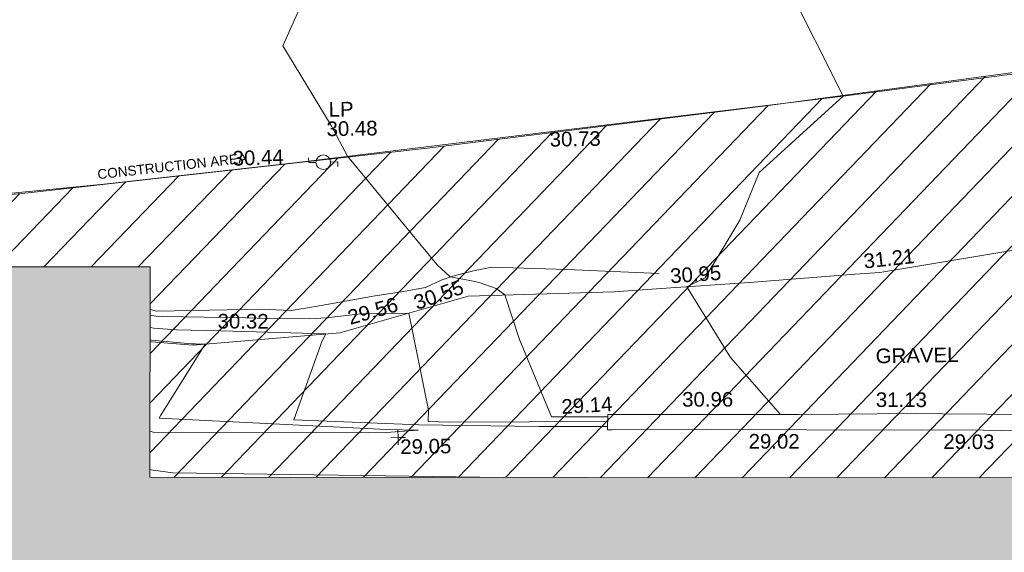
# Model space of a CAD drawing. Header units: millimetres. Extents: x -287732 to 520720, y -88450 to 287754.
# Tile 268 of 383: x 55445 to 80720, y 162795 to 176463. Entities that reach past the tile are written whole.
import ezdxf

# ---------------------------------------------------------------- set-up
doc = ezdxf.new("R2010")
doc.units = ezdxf.units.MM
for name, pattern in [('IMPORT-HIDDEN2 _3_', [4762.5, 3175, -1587.5]), ('IMPORT-UG_DRAINAGE_UNIDENTIFIED_QLB2 _2_', [2700, 1500, -300.0000000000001, 0, -250, 150, -300.0000000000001, 0, -200]), ('IMPORT-UG_ELEC_STREET LIGHTING_QLB2 _2_', [2700, 1500, -300.0000000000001, 0, -250, 150, -300.0000000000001, 0, -200])]:
    doc.linetypes.add(name, pattern=pattern)
for name, color, linetype, lineweight, true_color in [('00_TOPO_FENCE', 7, 'Continuous', 9, 0x3f7f4f), ('00_TOPO_FURN_LAMP_POST', 7, 'Continuous', 9, 0x666666), ('00_UAV_FENCE', 7, 'Continuous', 9, 0x264c2f), ('00_UAV_LEVEL_SPOT', 7, 'Continuous', 9, 0x666666), ('00_UAV_SLOPE_BOTTOM', 30, 'Continuous', 9, 0xff7f00), ('00_UAV_SLOPE_TOP', 40, 'Continuous', 9, 0xffbf00), ('00_UAV_WALL', 7, 'Continuous', 9, 0x7c00a5), ('01_DTM_CONTOUR_MJR', 7, 'Continuous', 9, 0x7f3f00), ('01_DTM_CONTOUR_MNR', 7, 'Continuous', 9, 0xa5a552), ('12333-PUM-2D-U-0001-C01 - Rev2_REVIT IMPORT_dwg', 7, 'Continuous', 9, 0x767676), ('A_RHA_Line', 7, 'Continuous', 9, 0x00a600), ('PUM-CHAMBER EXTENTS', 6, 'IMPORT-HIDDEN2 _3_', 9, 0xff00ff), ('PUM-UNABLE TO SURVEY', 190, 'Continuous', 9, 0x7f00ff), ('PUM-UNIDENTIFIED-QLB2', 150, 'IMPORT-UG_DRAINAGE_UNIDENTIFIED_QLB2 _2_', 9, 0x007fff)]:
    doc.layers.add(name, color=color, linetype=linetype, lineweight=lineweight, true_color=true_color)
doc.layers.add('00_UAV_SURVEY_TEXT', color=7, linetype='Continuous', lineweight=9)
doc.layers.add('A_RHA_Detail', color=7, linetype='Continuous', lineweight=9)
doc.styles.add('Arial_1', font='arial.ttf', dxfattribs={"height": 250})
doc.styles.add('Swis721 Lt BT_2', font='swissl.ttf', dxfattribs={"height": 375})

# ---------------------------------------------------------------- blocks, each defined once
blk = doc.blocks.new('12333-PUM-2D-U-0001-C01 - Rev2_REVIT IMPORT_dwg_MSL_Lamp_Post_SYM-2077199-Site Location Plan Proposed')
at = {"layer": '00_TOPO_FURN_LAMP_POST', "color": 254, "true_color": 0xcccccc, "flags": 128}
for points in [[(-500.1060478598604, 0), (-1000.212095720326, 0), (-1000.212095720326, 316.7338303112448)], [(500.1060478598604, 0), (1000.21209571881, 0), (1000.21209571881, -316.7338303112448)]]:
    blk.add_lwpolyline(points, dxfattribs=at)
at = {"layer": '00_TOPO_FURN_LAMP_POST', "color": 254, "true_color": 0xcccccc}
blk.add_circle((0, 0), 500.1060478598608, dxfattribs=at)
blk = doc.blocks.new('12333-PUM-2D-U-0001-C01 - Rev2_REVIT IMPORT_dwg_UAV-2077255-Site Location Plan Proposed')
at = {"layer": '00_UAV_LEVEL_SPOT', "color": 254, "true_color": 0xcccccc, "flags": 128}
for points in [[(0, -500.0000000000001), (0, 0), (-500.0000000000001, 0)], [(500.0000000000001, 0), (0, 0), (0, 500.0000000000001)]]:
    blk.add_lwpolyline(points, dxfattribs=at)
blk = doc.blocks.new('12333-PUM-2D-U-0001-C01 - Rev2_REVIT IMPORT_dwg_MGS62954_T2_Galway_ITM_3d_Rev1-2077680-Site Location Plan Proposed')
at = {"layer": '00_TOPO_FENCE', "color": 254, "true_color": 0xcccccc, "flags": 128}
blk.add_lwpolyline([(533917210.8499774, 725719413.5790299), (533920897.2640228, 725722460.6173444), (533924975.9873791, 725723213.0356815), (533932823.7300687, 725724684.2544779), (533936834.055387, 725725447.237831), (533940594.3079119, 725725466.5095569), (533946282.1384676, 725725466.6874782), (533949005.3609898, 725725595.4479479), (533953007.702599, 725725884.8935101), (533956868.8166245, 725726174.3537374), (533962564.0963076, 725726634.5533946), (533967466.2553149, 725727097.478056), (533974024.9029548, 725727775.8969332), (533981580.335156, 725728558.1503834), (533988359.9939132, 725729322.6214049), (533990621.588184, 725729601.8056607), (533993695.2178851, 725730037.3716668), (533996392.6667585, 725727018.971834)], dxfattribs=at)
at = {"layer": '00_UAV_FENCE', "color": 254, "true_color": 0xcccccc, "flags": 128}
blk.add_lwpolyline([(533971859.1220001, 725723597.3755001), (533975612.1220002, 725723642.3755001), (533976823.1746137, 725723704.3201454), (533979092.1220001, 725723820.3755001), (533981807.3580877, 725723984.2959094), (533982438.1220002, 725724022.3755002), (533985943.1220002, 725724539.3755001)], dxfattribs=at)
at = {"layer": '00_UAV_SLOPE_BOTTOM', "color": 254, "true_color": 0xcccccc, "flags": 128}
blk.add_lwpolyline([(533963678.5647601, 725722572.6532314), (533963706.5020002, 725722564.473), (533964781.5020002, 725722458.4730002), (533968559.5020003, 725722716.473), (533968612.059972, 725722730.504449), (533971859.1220001, 725723597.3755001)], dxfattribs=at)
at = {"layer": '00_UAV_SLOPE_TOP', "color": 254, "true_color": 0xcccccc, "flags": 128}
blk.add_lwpolyline([(533976776.5020001, 725724095.473), (533974403.502, 725724238.473), (533972484.5020001, 725724330.473), (533972011.5020001, 725724242.473), (533971806.0659971, 725724194.7963428), (533971481.5020002, 725724119.4730002), (533971175.5020001, 725724020.4730002), (533970774.5020001, 725723839.473), (533970153.502, 725723738.4730002), (533969479.5020001, 725723643.473), (533967941.5020002, 725723396.4730002), (533967315.502, 725723311.4730002), (533966920.0017051, 725723334.0116872), (533966578.5020001, 725723353.473), (533963860.5020002, 725723354.4730002), (533963693.5266895, 725723394.8481777)], dxfattribs=at)
at = {"layer": '00_UAV_WALL', "color": 254, "true_color": 0xcccccc, "flags": 128}
for points in [[(533986266.122, 725720311.3755001), (533983983.3774287, 725720366.7707174), (533983299.122, 725720383.3755002), (533980309.122, 725720413.3755001), (533978987.286874, 725720436.8583122), (533978170.122, 725720451.3755002), (533975393.122, 725720495.3755002)], [(533990482.6273809, 725719771.102964), (533985492.5793819, 725719914.0351312), (533985029.5810003, 725719927.2969999), (533980494.358384, 725720014.8400971), (533977918.4796352, 725720064.5621114), (533975497.9785329, 725720099.1924616), (533975380.2886522, 725720100.8762623), (533975393.122, 725720495.3755002)]]:
    blk.add_lwpolyline(points, dxfattribs=at)
at = {"layer": '01_DTM_CONTOUR_MJR', "color": 254, "true_color": 0xcccccc, "flags": 128}
blk.add_lwpolyline([(533975387.4180489, 725720320.035099), (533971339.4180791, 725720375.0630887), (533971062.4802156, 725720382.672639), (533970780.0000001, 725720400.0000001), (533970791.0832211, 725720689.3656622), (533970330.0000001, 725723190.0000002), (533969306.8105221, 725723199.0859953), (533969021.9302935, 725723181.9302936), (533968211.6716833, 725723102.0375086), (533967791.2221233, 725723085.7894737), (533966728.7475613, 725723112.1399319), (533966147.0111597, 725723135.9110734), (533964006.7108611, 725723208.0731888), (533963836.4706587, 725723226.0788014), (533963690.9727716, 725723254.5040907)], dxfattribs=at)
at = {"layer": '01_DTM_CONTOUR_MNR', "color": 254, "true_color": 0xcccccc, "flags": 128}
for points in [[(533975391.3199982, 725720439.9816669), (533973950.0000001, 725720460.0000001), (533973159.6246231, 725722458.6865917), (533972800.0000001, 725723610), (533972586.2332788, 725723782.9879128), (533972149.5525005, 725723940.9247183), (533971950.8955224, 725723987.8208956), (533971510.1255888, 725724078.7755104), (533971410.0000001, 725724100.0000001), (533971082.5869294, 725724415.3344018), (533968830.0000001, 725727240), (533968419.3866527, 725728038.2501522), (533967220, 725730100), (533968355.5195429, 725732532.0380914)], [(533979828.3722818, 725720421.9161683), (533978567.5349933, 725721906.1879648), (533977480, 725723740), (533977952.0283494, 725723957.9359578), (533978867.4554876, 725725426.8210224), (533979386.1142882, 725726641.4796519), (533981580.0000001, 725728560.0000002), (533980180.0000002, 725731470.0000001)], [(533975383.1861574, 725720189.9460516), (533973620.226298, 725720219.7968014), (533970540.7951463, 725720316.2159423), (533967330.0000001, 725720500), (533968094.1854067, 725722515.1188927), (533968190.0000002, 725722690.0000002), (533965805.2894868, 725722803.1086866), (533965496.1816483, 725722814.1120373), (533964361.9135317, 725722864.4532142), (533963778.1564459, 725722918.9572816), (533963685.121467, 725722932.9604586)], [(533963636.7292523, 725720273.6888266), (533963718.275862, 725720249.6551723), (533969235.583233, 725720131.676485), (533969693.5480976, 725720132.3978975), (533970520.0000001, 725720180.0000002), (533969706.4966093, 725720209.935874), (533963880, 725720600), (533963920.7439877, 725720679.4973556), (533965090, 725722480), (533964870.0861976, 725722490.146956), (533964845.1578597, 725722492.2169418), (533964740.5895917, 725722498.1252863), (533963718.7540559, 725722606.1046944), (533963679.3428273, 725722615.4099396)], [(533963618.824311, 725719289.768106), (533963636.5609702, 725719285.4194489), (533964199.5005494, 725719197.4958862), (533972690.0000002, 725718930.0000001)]]:
    blk.add_lwpolyline(points, dxfattribs=at)
at = {"xscale": 0.375, "yscale": 0.375, "zscale": 0.375}
for name, p in [('12333-PUM-2D-U-0001-C01 - Rev2_REVIT IMPORT_dwg_MSL_Lamp_Post_SYM-2077199-Site Location Plan Proposed', (533968204.1467072, 725727097.7317084)), ('12333-PUM-2D-U-0001-C01 - Rev2_REVIT IMPORT_dwg_UAV-2077255-Site Location Plan Proposed', (533970000, 725720000))]:
    blk.add_blockref(name, p, dxfattribs=at)
at = {"layer": '00_TOPO_FENCE', "color": 251, "true_color": 0x666666, "insert": (533974024.9000001, 725727771.1296079), "char_height": 375, "width": 1495.902363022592, "attachment_point": 1, "line_spacing_factor": 1.005061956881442, "style": 'Swis721 Lt BT_2'}
blk.add_mtext('30.73', dxfattribs=at)
at = {"layer": '00_TOPO_FENCE', "color": 251, "true_color": 0x666666, "insert": (533965876.2045439, 725727424.5511549), "char_height": 375, "width": 1495.902363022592, "attachment_point": 1, "rotation": 0.8842610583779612, "line_spacing_factor": 1.005061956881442, "style": 'Swis721 Lt BT_2'}
blk.add_mtext('30.44', dxfattribs=at)
at = {"layer": '00_TOPO_FURN_LAMP_POST', "char_height": 375, "attachment_point": 1, "line_spacing_factor": 1.005061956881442, "style": 'Swis721 Lt BT_2'}
for s, insert, width in [('LP', (533968364.9914096, 725728637.0534407), 707.5855621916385), ('30.48', (533968302.7088249, 725728139.1045974), 1495.902363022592)]:
    blk.add_mtext(s, dxfattribs=dict(at, insert=insert, width=width))
at = {"layer": '00_UAV_FENCE', "color": 251, "true_color": 0x666666, "char_height": 375, "width": 1495.902363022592, "attachment_point": 1, "line_spacing_factor": 1.005061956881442, "style": 'Swis721 Lt BT_2'}
for s, insert, rotation in [('31.21', (533982010.8251207, 725724500.3904076), 5.2688618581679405), ('30.95', (533977047.5505822, 725724211.6738578), 2.928094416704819)]:
    blk.add_mtext(s, dxfattribs=dict(at, insert=insert, rotation=rotation))
at = {"layer": '00_UAV_LEVEL_SPOT', "insert": (533970051.8765643, 725719949.1441548), "char_height": 375, "width": 1495.902363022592, "attachment_point": 1, "line_spacing_factor": 1.005061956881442, "style": 'Swis721 Lt BT_2'}
blk.add_mtext('29.05', dxfattribs=at)
at = {"layer": '00_UAV_SLOPE_BOTTOM', "color": 251, "true_color": 0x666666, "insert": (533968725.8623343, 725723273.4606045), "char_height": 375, "width": 1495.902363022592, "attachment_point": 1, "rotation": 14.947689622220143, "line_spacing_factor": 1.005061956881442, "style": 'Swis721 Lt BT_2'}
blk.add_mtext('29.56', dxfattribs=at)
at = {"layer": '00_UAV_SLOPE_TOP', "color": 251, "true_color": 0x666666, "char_height": 375, "width": 1495.902363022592, "attachment_point": 1, "line_spacing_factor": 1.005061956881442, "style": 'Swis721 Lt BT_2'}
for s, insert, rotation in [('30.55', (533970424.1410729, 725723618.3174405), 18.47324896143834), ('30.32', (533965423.74556, 725723254.6107209), 358.86994161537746)]:
    blk.add_mtext(s, dxfattribs=dict(at, insert=insert, rotation=rotation))
at = {"layer": '00_UAV_SURVEY_TEXT', "color": 251, "true_color": 0x666666, "insert": (533982294.8000001, 725722064.6296079), "char_height": 375, "width": 2322.210334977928, "attachment_point": 1, "line_spacing_factor": 1.005061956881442, "style": 'Swis721 Lt BT_2'}
blk.add_mtext('GRAVEL', dxfattribs=at)
at = {"layer": '00_UAV_WALL', "color": 251, "true_color": 0x666666, "char_height": 375, "width": 1495.902363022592, "attachment_point": 1, "line_spacing_factor": 1.005061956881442, "style": 'Swis721 Lt BT_2'}
for s, insert, rotation in [('29.14', (533974198.9694543, 725720905.8614455), 2.306372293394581), ('30.96', (533977311.7959343, 725721040.84582), 359.00222452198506), ('31.13', (533982283.2754747, 725720945.4670475), 358.86699622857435), ('29.02', (533978999.1540754, 725719934.7870116), 358.894160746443), ('29.03', (533983998.0607225, 725719840.42858), 358.6462375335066)]:
    blk.add_mtext(s, dxfattribs=dict(at, insert=insert, rotation=rotation))
blk = doc.blocks.new('12333-PUM-2D-U-0001-C01 - Rev2_REVIT IMPORT_dwg-1620468-Site Location Plan Proposed')
at = {"layer": 'PUM-CHAMBER EXTENTS', "true_color": 0xfff4d4}
h = blk.add_hatch(dxfattribs=at)
h.set_pattern_fill('FP_14', style=0, pattern_type=2)
h.set_pattern_definition([(45, (-533641079.65, -725615854.3560001), (-618.7184335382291, 618.7184335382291), [])])
h.paths.add_polyline_path([(351699.7223387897, 60394.56140982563), (351708.9931529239, 60906.25732130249), (352393.2163071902, 60898.13015708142), (353041.6677554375, 66223.39089351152), (353206.9931679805, 73966.25732118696), (353982.8594361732, 73952.71452510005), (354317.3501528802, 76699.64382133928), (358888.3501528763, 76111.64382135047), (361222.350152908, 86809.64382132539), (361563.3501529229, 88895.64382133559), (363078.3501529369, 90435.64382137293), (363904.3501529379, 101867.6438212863), (365385.1266995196, 110525.3932341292), (365230.9820148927, 110551.7047199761), (365498.4008083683, 111226.8875165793), (365470.0968050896, 111952.5482150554), (365624.7061381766, 111926.1574136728), (366051.3501529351, 114420.6438213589), (364898.3501528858, 114331.6438213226), (360524.3501529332, 111561.643821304), (356416.7002318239, 111258.678218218), (357929.2858412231, 111182.0907012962), (360544.5530249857, 111349.5624075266), (360546.5568067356, 111049.5690885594), (355314.0187962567, 111014.6190039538), (355309.6134037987, 111177.0234435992), (355277.3501528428, 111174.6438213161), (352644.3501529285, 114141.6438213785), (338239.8330883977, 112460.2766464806), (329804.3501528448, 111555.6438213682), (319532.3501528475, 110592.6438213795), (310517.3501528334, 109863.6438213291), (302620.3501528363, 109581.6438213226), (295825.3501529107, 109566.6438213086), (279813.350152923, 106549.6438213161), (276140.8366145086, 103581.1872824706), (276061.814112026, 103425.8629484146), (271406.8224872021, 105468.1551963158), (271509.3894614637, 105701.9358727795), (267649.3501529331, 107463.6438213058), (260223.350152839, 100640.6438213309), (259796.3501529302, 72682.64382134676), (269496.3501528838, 64316.64382130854), (273776.3501529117, 63665.64382135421), (309011.3501528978, 62955.64382139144), (311037.3501528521, 62074.6438213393), (338250.4136490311, 60841.37633496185), (351699.5658924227, 60394.56660730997)])
h.paths.add_polyline_path([(268358.9909750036, 65556.86419187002), (264596.4920611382, 69167.41490751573), (264804.2082447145, 69383.87273540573), (266581.5988270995, 67470.36930634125), (268566.7072650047, 65773.32227584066), (268393.5501527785, 65592.87780161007)])
h.paths.add_polyline_path([(332379.8871528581, 67575.85382149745), (302320.8871528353, 68122.85382142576), (302332.4158496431, 68783.33241919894), (280169.8095181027, 69186.63780598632), (280330.3604934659, 78384.59702432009), (275960.0958838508, 78464.13017966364), (276108.0612945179, 86595.19465455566), (280450.151176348, 86519.40319374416), (280756.2778082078, 103341.6855813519), (302910.5740271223, 102938.5317815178), (302920.972094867, 103534.2366836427), (310787.9439886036, 103391.077438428), (310815.0515439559, 104880.7045066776), (318228.828162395, 104745.7919744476), (318301.0448391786, 108714.2766025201), (322633.8020448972, 108635.4310593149), (322539.6341878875, 103240.5581443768), (349750.1643799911, 102745.3933022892), (349310.9351529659, 74176.4228213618), (332506.0083566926, 74506.52523825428), (332420.0679097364, 69783.88557772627)])
h.paths.add_polyline_path([(262373.7501529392, 72788.24382127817), (262335.6501529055, 75226.64382126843), (265345.5501529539, 75226.64382127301), (265383.6501528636, 72864.44382129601), (265304.282726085, 72862.43451935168)])
h.paths.add_polyline_path([(261383.1501529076, 75912.44382133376), (261459.3501528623, 80789.24382130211), (267517.2501529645, 80713.04382131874), (267441.0501529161, 75836.24382126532), (261504.349508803, 75910.91930113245)])
h.paths.add_polyline_path([(302573.8228673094, 78329.5292630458), (302592.4407276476, 78963.90062831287), (306343.567266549, 78898.43991812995), (306598.9518629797, 91613.856582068), (302817.47857218, 91689.80612071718), (302824.7189976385, 92271.11380375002), (296640.3411529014, 92395.32482125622), (296360.3411528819, 78454.32482147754), (302538.3452618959, 78330.24181806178)])
h.paths.add_polyline_path([(261840.3501529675, 80865.44382132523), (261687.9501528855, 92981.24382128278), (264050.1501528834, 92981.2438213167), (264202.5501529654, 80865.44382135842), (262112.9041611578, 80865.44382132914)])
h.paths.add_polyline_path([(274664.4282881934, 104261.9875886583), (272430.0401462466, 105281.7542374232), (273799.1437452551, 104582.3695657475), (274486.1144024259, 104328.01044291)])
h.paths.add_polyline_path([(315481.3501528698, 115683.6438212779), (326437.1652111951, 116343.5766866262), (364189.3501528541, 120948.6438212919), (366744.3501529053, 124721.6438213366), (363517.3501528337, 126053.6438213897), (359872.3501529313, 126432.6438213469), (352849.3501528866, 126181.6438212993), (339104.3501528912, 124625.6438213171), (335451.3501528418, 124514.6438212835), (325145.3501528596, 123235.643821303), (319635.3501528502, 122976.6438213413), (314446.3501528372, 122493.6438213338), (313566.3501528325, 118980.6438212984), (313763.6326656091, 118640.9882366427)])
h.paths.add_polyline_path([(322305.0501529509, 119194.0438212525), (322152.6501528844, 121403.8438213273), (326724.6501528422, 121784.8438212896), (326877.0501529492, 119498.8438213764), (323355.1979920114, 119264.0536772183)])
h.paths.add_polyline_path([(328629.650152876, 120870.4438213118), (328477.2501528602, 122089.6438212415), (329810.7501529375, 122242.0438213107), (329963.150152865, 121022.843821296), (328841.381541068, 120894.6416942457)])
h.paths.add_polyline_path([(317352.0501529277, 121480.0438213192), (317352.0501529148, 121861.0438213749), (317618.7501529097, 121856.3885555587), (317618.7501529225, 121480.0438212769), (317362.3608134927, 121480.0438213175)])
h.paths.add_polyline_path([(331601.450152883, 122089.6438213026), (331144.2501529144, 122242.0438212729), (331258.5501528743, 122623.0438212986), (331715.7501528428, 122470.6438213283), (331644.5503212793, 122233.3110493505)])
at = {"layer": 'PUM-UNABLE TO SURVEY', "color": 7, "true_color": 0xfff4d4, "flags": 128}
blk.add_lwpolyline([(276146.350152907, 103585.6438212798), (279813.3501529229, 106549.643821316), (295825.3501529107, 109566.6438213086), (302620.3501528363, 109581.6438213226), (310517.3501528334, 109863.6438213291), (319532.3501528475, 110592.6438213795), (329804.3501528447, 111555.6438213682), (338504.3501529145, 112488.6438213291), (352644.3501529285, 114141.6438213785), (355277.3501528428, 111174.6438213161), (355312.9323998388, 111177.2682409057)], dxfattribs=at)
blk.add_blockref('12333-PUM-2D-U-0001-C01 - Rev2_REVIT IMPORT_dwg_MGS62954_T2_Galway_ITM_3d_Rev1-2077680-Site Location Plan Proposed', (-533641079.6498471, -725615854.3561786))
at = {"layer": 'PUM-UNIDENTIFIED-QLB2', "insert": (323233.9616297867, 111336.5528986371), "char_height": 250, "width": 4603.372719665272, "attachment_point": 2, "rotation": 5.355825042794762, "line_spacing_factor": 0.9417779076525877, "style": 'Arial_1'}
blk.add_mtext('CONSTRUCTION AREA', dxfattribs=at)

msp = doc.modelspace()

# ---------------------------------------------------------------- hatches: boundary and pattern name
at = {"layer": 'A_RHA_Detail', "true_color": 0xc0c0c0}
h = msp.add_hatch(color=9, dxfattribs=at)
h.paths.add_polyline_path([(-80880.60083809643, -68502.79057078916), (-80400.865924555, -68483.41509113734), (-80400.865924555, -62984.64684185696), (-24474.85765177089, -63009.32043784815), (-24456.14471271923, -50840.30023858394), (-36622.55041039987, -50831.65104353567), (-36622.55041039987, -44228.57792613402), (-50959.0526582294, -44218.38599194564), (-50959.0526582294, -42573.78171514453), (-54563.9325804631, -42571.21897729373), (-54565.69773352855, -45054.17447474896), (-92408.82109321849, -45027.27149621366), (-92411.78875845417, -49201.74309222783), (-100061.9988811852, -49201.74309222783), (-100052.2214449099, -64852.82557838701), (-86120.90825229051, -64852.82557838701), (-86092.1662649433, -62957.90041523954), (-84861.10047608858, -62957.90041523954), (-84854.79052929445, -68240.109737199), (-80870.60226892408, -68240.10973722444)])
h.paths.add_polyline_path([(-137238.9269902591, -68461.9384092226), (-132719.7426408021, -68433.0633692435), (-132847.0731201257, -62850.04282283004), (-130454.6837966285, -62916.63108078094), (-130498.2830220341, -61355.85393642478), (-117581.136331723, -61423.42893438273), (-117492.3908565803, -49183.91309190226), (-125136.5200282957, -49178.47881952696), (-125133.572703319, -45032.61887136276), (-163007.1824077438, -45005.6942194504), (-163007.1824076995, -44090.2963411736), (-163123.8521269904, -44090.21339942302), (-163122.6389897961, -42383.75184302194), (-166563.8543419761, -42383.75184298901), (-166565.034908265, -44044.39824208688), (-193158.4656786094, -44025.49275805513), (-193195.152889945, -62863.65652504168), (-137269.7106414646, -62916.63108078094), (-137254.3708868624, -65679.90523788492)])
h.paths.add_polyline_path([(120310.9497607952, -32334.28230164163), (120312.4652266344, -31610.73011961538), (133451.2244789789, -31638.24899384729), (133469.2230092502, -19717.98315780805), (121295.7536929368, -19692.48606430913), (121319.8434528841, -8190.941560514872), (112277.0825930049, -8172.001674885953), (112263.1770823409, -14811.1234547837), (78285.85310969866, -14739.95861438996), (78292.82277619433, -8167.077575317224), (75241.99098605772, -8160.673431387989), (69355.76844233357, -8152.931592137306), (69353.6659720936, -9156.74635762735), (68372.60878945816, -9154.691552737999), (68372.60878945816, -13705.52853215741), (69333.7233474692, -13707.54156770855), (69325.07112547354, -16249.53369228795), (66623.4489111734, -16249.53369228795), (66619.79243935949, -17995.29925530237), (65989.07757494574, -17995.2992552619), (65985.44262772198, -19730.78799483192), (57152.23993377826, -19712.28702421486), (57127.42535098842, -31559.89463417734), (70277.87165424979, -31587.43801817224), (70277.87165431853, -32271.7414715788), (78263.96947909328, -32285.12944888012), (78266.62661740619, -31019.79372153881), (112335.8856506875, -31091.15111860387), (112335.8856506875, -32317.57330553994), (119781.4233959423, -32333.17321913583)])
h.paths.add_polyline_path([(7503.717409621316, -1791.439263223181), (15482.43097392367, -674.0213231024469), (15484.0826588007, 148.1327206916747), (56188.28042539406, 205.5276654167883), (56155.84326007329, 14338.3166313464), (18016.62665935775, 14236.48149539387), (17967.9025208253, 34313.18372071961), (21727.10644863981, 34324.0692624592), (21708.90974962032, 40608.10218321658), (18009.66447159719, 40608.10218321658), (17995.54603706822, 45483.75063442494), (9770.084204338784, 45420.6329473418), (3966.213879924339, 45446.76585222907), (3984.771235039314, 14176.56786832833), (1023.062455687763, 14176.56786837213), (-276.5134647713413, 14190.52623461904), (-231.6790044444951, 5968.135265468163), (-226.4491536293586, 193.7444677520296), (553.0869992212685, 183.4716499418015), (7477.609307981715, 143.2867586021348), (7488.638446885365, -674.0213231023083)])
h.paths.add_polyline_path([(77755.59663317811, 53.47451145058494), (77729.51881611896, 1699.844979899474), (94464.47132486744, 1659.976083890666), (94606.37913471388, 17991.390236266), (88810.4190114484, 18015.03260816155), (88799.89418497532, 14436.74271609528), (69413.88950349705, 14457.8773889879), (69377.35724448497, 99.62816357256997), (75241.99098605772, 67.32134432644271)])
h.paths.add_polyline_path([(61252.12079701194, 46453.95617366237), (105774.7348988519, 46472.68783506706), (105768.2642198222, 61852.61234306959), (92285.13876309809, 61852.61234306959), (92308.59670399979, 65784.30757140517), (96107.4668000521, 65767.60445243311), (96059.68081117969, 75209.20847378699), (101084.8427276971, 75071.88872764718), (104988.0046543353, 74765.36560406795), (108403.6894220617, 74363.8408943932), (112009.2703903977, 73787.25420861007), (115645.3524815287, 73049.69667206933), (116890.8108051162, 72761.69136252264), (120208.9929833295, 71893.18353872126), (120865.241739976, 71703.68484519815), (124135.6329506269, 70669.67317906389), (127435.6253142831, 69480.50055823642), (127820.4368670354, 69394.93141813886), (128274.3081769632, 69331.69585753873), (128731.8791144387, 69306.66104516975), (129189.9401488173, 69320.00258290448), (129645.2782985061, 69371.62688826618), (130094.6997111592, 69461.17185603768), (130535.0520071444, 69588.00939074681), (130963.246434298, 69751.24981927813), (131376.2795165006, 69949.74812590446), (131771.2541232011, 70182.11198903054), (132162.5575600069, 70460.5404660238), (132496.0921583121, 70741.69081113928), (132820.871367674, 71064.98072578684), (133117.4593294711, 71414.31364272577), (133383.77568926, 71787.23923950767), (133616.5473239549, 72178.5372844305), (133817.1647262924, 72590.54524898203), (133982.6025969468, 73017.89547513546), (134111.7005086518, 73457.59040801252), (134203.5529320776, 73906.54590458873), (134257.5155883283, 74361.61286216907), (134272.5462649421, 74819.5993153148), (134250.5259875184, 75277.29281745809), (134189.6227572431, 75731.48297747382), (134090.9274700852, 76178.98397757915), (133955.1324028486, 76616.65691993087), (133783.1900598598, 77041.43184345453), (133576.3064937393, 77450.32925647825), (133335.932843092, 77840.48103920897), (133063.7551572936, 78209.15055532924), (132761.6825665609, 78553.75185442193), (132431.8338935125, 78871.8678050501), (132076.5227905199, 79161.26705197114), (131698.2415080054, 79419.91966861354), (131299.6434187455, 79646.01139197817), (131093.5942456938, 79746.34209763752), (132146.0467355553, 83110.22226145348), (122787.7632953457, 86282.54285518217), (121604.3555412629, 82800.3591886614), (117095.9864227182, 83870.84033785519), (116841.9598400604, 83526.35449572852), (116120.5435466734, 91221.93611972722), (110237.7341284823, 91274.27491021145), (110194.3680786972, 90435.39030214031), (104988.0046543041, 90486.49901390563), (104973.2761846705, 94309.82427956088), (103746.1314668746, 94309.8242795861), (103839.9937121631, 122852.1474271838), (96365.09202306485, 122931.9599470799), (96350.3400238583, 123952.4168585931), (104555.5505249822, 123902.1925226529), (104607.3234458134, 120248.5396156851), (125502.5015002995, 120134.1933400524), (125662.0200253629, 137657.3796882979), (114479.5865733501, 137699.2256881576), (114382.306264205, 129149.9458158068), (104644.159003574, 129187.9975073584), (104577.9931702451, 126217.3903144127), (101184.4926406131, 126159.1566967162), (101264.6166812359, 135959.2655565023), (89967.23178808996, 135988.8856164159), (89927.63362986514, 125823.6463181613), (93630.53562302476, 125840.7948842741), (93580.65688892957, 122931.9599470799), (88697.38835376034, 122904.7310126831), (88679.3898954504, 95739.09143775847), (86378.25848996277, 95739.09143775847), (86378.18187189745, 96178.1008337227), (83279.50743284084, 96200.92083327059), (83273.62493422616, 95735.74732133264), (70169.67509619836, 95733.22421950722), (70166.26842742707, 96272.07409347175), (66674.99731294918, 96257.14073655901), (66654.74538556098, 95755.71092136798), (65784.77231079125, 95755.71092136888), (65887.65094984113, 117470.630565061), (53473.3427162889, 117487.9046429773), (53434.44066309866, 98570.46349063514), (40649.41626916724, 98570.46349063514), (40610.16711559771, 94406.01479078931), (38853.82372868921, 94410.36303440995), (38848.65589191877, 89463.65332729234), (40612.46601912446, 89518.45976927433), (40665.38257362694, 86257.73741128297), (38372.19584460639, 86305.72309285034), (38369.79374539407, 76901.0507917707), (50937.9512507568, 76944.40198294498), (50922.88567286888, 74598.78180889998), (56484.9061132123, 74588.85093771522), (56484.9061132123, 75194.85181995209), (92465.4037153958, 75233.0258166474), (92645.92783662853, 71766.64845094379), (89810.55521366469, 69362.83965827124), (85313.16173974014, 69360.94750420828), (85313.16173974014, 66907.4050808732), (75210.14498263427, 66903.15451589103), (75210.14498263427, 63815.70944550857), (70819.40014309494, 63815.70999200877), (70819.21601505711, 64253.35708059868), (69456.83415683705, 64253.35708059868), (69455.7195737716, 66901.99623166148), (61303.32856759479, 66898.5668068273), (61304.56054988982, 63970.32021231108), (70500.41048208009, 63970.32021219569), (70500.4088543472, 61852.59006207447), (61245.6438848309, 61848.69637488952), (61252.03558504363, 46656.49344428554)])
h.paths.add_polyline_path([(-17153.16561239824, 48569.32684293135), (-17153.16561224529, 60770.38083685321), (-29362.88357759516, 60774.70428694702), (-29362.88357759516, 67399.20394580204), (-43507.24466814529, 67405.01911303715), (-43488.5313307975, 69093.07334175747), (-45766.41866231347, 69109.32868388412), (-45794.3462003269, 67405.01911303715), (-47272.11273194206, 67404.2124544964), (-47272.44887633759, 66454.91798908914), (-86004.56386332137, 66468.63299519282), (-86006.66970787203, 60521.58362721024), (-92662.87722510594, 60521.58362721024), (-92665.2138765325, 50184.35611932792), (-79752.0168396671, 50179.78309939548), (-79752.016597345, 48591.4932381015), (-17157.7163123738, 48569.32845417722)])
h.paths.add_polyline_path([(-201056.4185878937, 48628.75479108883), (-138377.9751621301, 48634.64535779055), (-138377.9751621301, 50133.28201003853), (-125467.710581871, 50134.49626164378), (-125468.6909603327, 60566.1903686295), (-132186.8595614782, 60565.86652591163), (-132187.4203588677, 66533.0197876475), (-170643.3098734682, 66805.61809689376), (-170643.3098732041, 67738.78475848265), (-200340.0100486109, 67488.93693764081), (-200348.7171487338, 60827.78025104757), (-201057.5650552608, 60827.71357558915), (-201056.6510294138, 51102.04313372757)])
h.paths.add_polyline_path([(-240051.5126725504, 54769.19491160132), (-239444.490259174, 54811.10754483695), (-239186.5396223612, 54841.92927608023), (-238764.8191577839, 54940.98166103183), (-238382.4735933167, 55122.46891388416), (-237990.3402229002, 55354.87497234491), (-237269.2031023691, 55936.21515020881), (-237032.4836384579, 56225.56611516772), (-236793.0039602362, 56569.31473944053), (-236554.5880578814, 57004.26389721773), (-236432.7219585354, 57267.46508908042), (-236300.081527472, 57753.26238983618), (-236250.7285154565, 58017.17885684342), (-236235.6490609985, 58516.21786804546), (-236233.2538429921, 58987.85640053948), (-236213.7029795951, 59823.48083769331), (-236363.8287855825, 59820.86038205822), (-236634.0279869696, 60698.06075827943), (-236391.9547756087, 61432.19726339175), (-236225.4740089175, 61435.10319600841), (-236201.6036569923, 62637.68779596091), (-232563.5271750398, 62639.28734435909), (-232563.5271750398, 63049.03842404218), (-232732.1945866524, 63049.15302218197), (-232860.1521277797, 63457.95890274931), (-232731.606808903, 63914.24862697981), (-232560.8209656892, 63914.24862697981), (-232515.1276847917, 70598.00033009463), (-240628.6947849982, 70598.85496273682), (-240629.7923196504, 72350.98321577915), (-246412.6011212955, 72347.36085933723), (-246412.6011212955, 70616.45923936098), (-254449.5805725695, 70618.60952619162), (-254454.637144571, 70754.06491720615), (-254469.7140363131, 73191.66276250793), (-263883.2532625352, 73267.83063688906), (-263902.4181505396, 68260.74348553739), (-263714.8217520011, 68259.82096572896), (-263552.9672900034, 67819.65434396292), (-263719.0883117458, 67392.2068408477), (-263913.6298699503, 67392.20684284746), (-263956.7001913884, 58633.76423459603), (-260181.1963171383, 58611.22607638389), (-260192.3146983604, 56354.25111579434), (-257184.684388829, 56339.46086021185), (-257213.4419957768, 57092.93866021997), (-257338.5163846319, 57093.27331223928), (-257471.0109294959, 57531.74572308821), (-257338.5163845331, 58062.22513696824), (-257203.4956297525, 58064.06881289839), (-257173.5751889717, 58598.54056692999), (-256478.2273617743, 58575.27357994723), (-256478.2273617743, 58788.51859473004), (-256013.0091299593, 58911.92701534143), (-255397.0786664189, 58780.99767617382), (-255397.0786664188, 58595.982422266), (-243809.885361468, 58585.92793201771), (-243805.3570672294, 58352.04527760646), (-243740.939469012, 57884.52572680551), (-243619.0830608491, 57421.84877545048), (-243424.3877545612, 56943.65915412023), (-243247.1437899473, 56608.24157713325), (-243003.0710579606, 56249.99021479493), (-242732.2093200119, 55932.75703082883), (-242371.7230178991, 55603.12658811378), (-242141.255125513, 55424.88676767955), (-241804.9643037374, 55216.88439822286), (-241529.4640827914, 55077.02869055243), (-241100.6275144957, 54917.18295003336), (-240836.2134980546, 54840.82833176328), (-240453.4486195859, 54788.60784130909), (-240218.9578693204, 54777.28227442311)])
h.paths.add_polyline_path([(40276.69022552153, 59895.36417752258), (40328.62676029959, 69196.9439153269), (36588.99968785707, 69217.8245910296), (36619.46637569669, 74674.25962428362), (32264.36460078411, 74687.02318924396), (32233.48293867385, 69156.26826306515), (11916.69390495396, 69269.70959686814), (11966.66200111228, 78218.75165974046), (29087.509017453, 78123.15526808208), (29143.44567205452, 88141.1370047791), (15719.348796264, 88216.09212953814), (15732.60379610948, 90589.9978889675), (4594.294101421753, 90652.19003489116), (4525.129359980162, 78265.12250449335), (10096.76365553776, 78234.01258731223), (10077.43887221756, 74773.03821910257), (4547.641142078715, 74803.91453678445), (4465.579974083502, 60107.1600234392), (19125.89094760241, 60025.30234268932), (19139.86249374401, 62527.53804644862), (31738.59196305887, 62457.19146404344), (31724.55430858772, 59943.11609815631), (38369.79364225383, 59906.01157293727)])
h.paths.add_polyline_path([(-246083.0241259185, 72334.29150213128), (-246083.0594797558, 72334.30275087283), (-246208.2905500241, 72334.29150213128)])
h.paths.add_polyline_path([(-114575.3004830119, 112178.0758695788), (-114575.3246435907, 112178.0758695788), (-114707.2752166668, 115801.5811617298)])
h.paths.add_polyline_path([(-154699.9178765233, 101760.4080976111), (-114382.050333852, 101776.0542914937), (-114382.050333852, 106926.9360164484), (-113755.641395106, 106927.1792101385), (-113757.5507412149, 111847.2721531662), (-114431.6837526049, 111847.2721531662), (-114431.8097758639, 112178.0758695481), (-114575.3004830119, 112178.0758695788), (-114578.9984943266, 121707.2390833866), (-123056.9849702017, 121707.2390833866), (-123068.8201032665, 156452.7036899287), (-119381.2340625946, 156454.1348067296), (-119381.2340625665, 160165.8597952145), (-115501.031452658, 160167.3662801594), (-115503.3750945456, 166206.5793118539), (-132411.7987151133, 166599.6604729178), (-132411.8243278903, 166665.6603411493), (-135275.0124468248, 166664.5490317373), (-135275.0124468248, 166628.1883101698), (-135911.3205076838, 166628.1944502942), (-135911.3479256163, 166352.1604668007), (-152521.1633846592, 166345.7146753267), (-152518.3680955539, 159142.6836790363), (-150699.3133726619, 159117.9265656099), (-150758.5477087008, 122560.691203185), (-151059.2005266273, 122560.691203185), (-151061.0981347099, 121302.4374932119), (-154138.3148337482, 121372.6012653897), (-154138.3148337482, 121865.1834517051), (-154704.3888425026, 121867.2611370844), (-154688.5451973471, 119352.3937021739), (-154745.5933227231, 119352.3715636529), (-154745.5763474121, 118722.1532660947), (-160794.1544526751, 118748.7442832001), (-160794.1544526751, 119410.5425977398), (-163852.1622693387, 119422.408321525), (-163855.0715294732, 118762.2003111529), (-167568.6765459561, 118778.5256058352), (-166634.6619849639, 124395.1277019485), (-166930.050559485, 124500.0918161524), (-167568.6765459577, 124707.6250903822), (-168028.2173235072, 124841.3808647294), (-168630.5006276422, 124991.3056740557), (-169238.2056069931, 125117.4693074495), (-169850.3952285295, 125219.6772876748), (-170466.1255403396, 125297.7720169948), (-171089.11025998, 125351.8553033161), (-171704.4065937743, 125381.1774255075), (-172325.0479971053, 125386.3595015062), (-172782.2248668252, 125374.5832362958), (-173401.7764235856, 125337.4554476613), (-174109.844898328, 125263.4341236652), (-174634.1213722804, 125190.4100126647), (-175245.0145766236, 125080.719099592), (-176047.1958093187, 124895.7675260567), (-176665.4852587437, 124724.7228134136), (-177045.3001228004, 124609.1129151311), (-177631.5127792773, 124405.2077276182), (-176665.4852586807, 118818.5158794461), (-177558.9402083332, 118822.4435768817), (-177662.2853368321, 125263.4341236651), (-176365.3912351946, 126542.9270807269), (-159462.2970490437, 126319.910391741), (-157057.7396790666, 128609.0850976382), (-157060.6673204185, 136153.1661957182), (-158638.8016610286, 137740.2441626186), (-159352.3735831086, 137740.2441626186), (-161634.4140634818, 140201.1078539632), (-168727.9404945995, 140256.8191146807), (-171035.0401161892, 137942.8847305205), (-174184.1459014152, 137942.8847305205), (-176460.1167434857, 140292.2858551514), (-177341.6856934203, 140292.2858551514), (-177341.7113613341, 140358.4281613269), (-183428.5803825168, 140356.0660244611), (-185921.6385985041, 137917.4639994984), (-185921.6385985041, 131757.3091155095), (-186906.8767412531, 131756.9267733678), (-187725.3914540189, 130809.9989183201), (-187724.058890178, 127376.1828148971), (-186481.0281350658, 126304.5577463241), (-186479.4846754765, 122327.2959175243), (-185176.2828158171, 121059.4673825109), (-180304.1129154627, 121059.4673824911), (-180304.1136492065, 118802.0484409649), (-193555.3706955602, 118802.0484409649), (-193555.368699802, 133117.8341649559), (-192593.6442938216, 133118.2073819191), (-192593.6442938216, 134200.8158367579), (-192224.6284783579, 134200.9592041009), (-192225.5653014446, 136615.0101267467), (-192595.0012460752, 136615.0101267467), (-192595.4357332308, 137734.4745165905), (-193589.2709668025, 137734.4746851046), (-193589.2685988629, 147474.570583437), (-193163.2062206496, 147492.8644732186), (-192765.7252967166, 147531.087133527), (-192359.9383250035, 147589.5931622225), (-192199.8207947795, 147616.5827294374), (-191882.7548926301, 147682.9245600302), (-191568.5380070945, 147761.6632019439), (-191257.654638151, 147852.677242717), (-190828.6072909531, 148002.2045655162), (-190647.7999969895, 148070.9514233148), (-190349.7690789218, 148197.8750094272), (-190056.9509284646, 148336.4013817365), (-189769.797051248, 148486.3169427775), (-189405.3590254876, 148698.0567944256), (-189132.906026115, 148873.2749095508), (-188867.542109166, 149059.0543929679), (-188609.6764469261, 149255.1087866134), (-188354.9814055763, 149465.3525772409), (-188079.6339208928, 149713.879248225), (-187884.9836199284, 149901.8220103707), (-187545.928247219, 150265.8040604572), (-187446.29984479, 150378.3960832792), (-187241.3270201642, 150629.2310214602), (-187046.3599558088, 150887.9197697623), (-186861.6992771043, 151154.0634500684), (-186546.1373636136, 151669.829875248), (-186524.4196769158, 151707.0632450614), (-163675.2898318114, 151669.829875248), (-163687.5843045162, 148134.07679455), (-157303.6541541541, 148136.492106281), (-157303.6541541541, 155759.91501608), (-157557.4317586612, 155765.0384228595), (-157555.9168973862, 166678.0466575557), (-187009.2021991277, 166699.7464767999), (-187013.0952111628, 162054.4009359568), (-188707.17754695, 162044.5925187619), (-188705.9961892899, 155021.5333641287), (-188737.9999316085, 154650.5326604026), (-188799.0133969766, 154283.1866125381), (-188857.2045401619, 154035.4341107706), (-188966.1106131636, 153679.3368924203), (-189102.6200311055, 153332.8820747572), (-189265.8911675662, 152998.2056672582), (-189454.9174011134, 152677.371060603), (-189645.2484685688, 152421.3220123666), (-189916.9563410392, 152104.2450531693), (-190212.7041973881, 151809.4634871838), (-190530.6686598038, 151538.7947471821), (-190868.8893671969, 151293.9075915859), (-191225.281078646, 151076.3118324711), (-191597.6465194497, 150887.3490191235), (-192092.8415776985, 150682.5621956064), (-192519.2468154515, 150561.8451365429), (-192903.8930791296, 150482.240889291), (-193187.215491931, 150440.8868273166), (-193594.1866364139, 150407.1257787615), (-193594.5952989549, 151459.9895227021), (-205369.2399268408, 151455.4201247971), (-205354.4523517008, 113350.0822379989), (-207187.1580384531, 113349.3710182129), (-207184.3024929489, 105991.0636522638), (-205312.8748221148, 105991.1901500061), (-205311.2362476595, 101769.6553082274), (-175488.6451201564, 101781.2285901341), (-175488.6451201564, 110889.6985621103), (-154703.4627663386, 110897.5679794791), (-154700.2792295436, 102691.5597281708)])
h.paths.add_polyline_path([(193735.9435693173, 113047.8274774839), (208865.0938716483, 114991.0266430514), (208976.1154123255, 114126.6471160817), (216447.8967332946, 115086.3281915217), (216038.7305308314, 118271.9702413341), (232648.5073383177, 120405.3421626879), (233425.993615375, 114352.0734369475), (240632.2017567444, 115277.6440988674), (239854.8412683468, 121329.9334727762), (256406.8682407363, 123455.8879629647), (257091.7572256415, 118089.1198988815), (264572.2871227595, 119040.8180953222), (261877.8350555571, 138524.7609215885), (259178.7147038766, 138221.6086035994), (259197.3483655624, 137439.0084132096), (254686.1480587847, 136897.0007612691), (255412.6810205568, 131314.8303176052), (240852.7447969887, 129522.4514056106), (239771.0426543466, 137918.8519126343), (240649.5822431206, 138010.1984551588), (240062.3063116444, 142776.6750342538), (239165.7694642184, 142685.0143484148), (237630.9646614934, 151018.3171732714), (266172.8791088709, 154560.7889781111), (271297.1876944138, 142612.4006970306), (276531.7397502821, 144861.098714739), (274941.5029779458, 148527.9037281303), (302074.5307653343, 160134.9084326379), (300215.9323773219, 164320.1841173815), (301528.1613272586, 164907.0997989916), (300405.1237791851, 167477.8916353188), (299016.6944531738, 166945.7181824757), (295626.7488506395, 174518.754428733), (294333.0289184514, 177537.1551681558), (287288.8475947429, 174518.754428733), (289427.6893504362, 169661.0163463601), (272956.7816584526, 162557.1203578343), (271943.2187787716, 164897.4305293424), (267016.3118217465, 162764.0369715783), (268502.3094164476, 159357.0430143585), (265200.4029574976, 157946.4096681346), (226856.416695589, 153146.7821792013), (227510.3041274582, 148852.0205334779), (228280.9873165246, 141179.0007483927), (227302.3544112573, 141050.281300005), (227895.3788235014, 136433.1758633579), (228748.5501749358, 136523.8855003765), (229602.3077302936, 128023.7667641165), (217691.2359889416, 126493.8999679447), (217642.3600127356, 126874.433267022), (215138.5007311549, 126552.8357430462), (215194.9980427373, 126112.965074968), (215015.6132226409, 126089.924757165), (214840.9672575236, 127449.66446064), (192258.7012018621, 124549.1816390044), (193486.3576426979, 114991.0266430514)])
h.paths.add_polyline_path([(-78076.24187439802, 117605.5188722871), (-78076.23951902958, 117610.0871211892), (-78070.318122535, 129485.7330792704), (-74723.15926543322, 129478.385255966), (-74723.15926543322, 125435.7860624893), (-48015.64546086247, 125380.0246061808), (-47996.55031653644, 135872.5822179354), (-61198.15919578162, 135901.5630078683), (-74714.72264144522, 135923.5088764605), (-74723.6287602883, 131865.2975510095), (-78070.318122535, 131872.642169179), (-78062.97909487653, 149549.7689430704), (-58292.26570492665, 149541.5607197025), (-58292.26570491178, 148946.2407608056), (-37707.70924046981, 148937.6946533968), (-37703.30827430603, 159740.0672041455), (-44148.26955755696, 159742.7429641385), (-44148.26955755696, 162961.3319174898), (-49829.95437583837, 162961.3319174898), (-49830.92144130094, 160632.0129326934), (-78494.09026625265, 160643.9130440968), (-78494.09026625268, 161615.1537738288), (-78739.225852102, 161615.2555472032), (-78691.7919454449, 168187.9195488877), (-90844.57645036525, 168126.8149079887), (-90962.52567694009, 152686.7636277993), (-89064.97866809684, 152685.9758215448), (-89079.54115380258, 117610.0871211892), (-78374.80218507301, 117605.6428258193)])
h.paths.add_polyline_path([(69254.82576126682, 129235.9722870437), (69259.97086178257, 136167.789247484), (86068.0992678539, 136131.0235193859), (86008.66431381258, 164703.3084147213), (58789.63167882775, 164723.511581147), (58789.63167882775, 170119.2062865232), (54460.1632489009, 170122.4198087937), (54457.21717773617, 166153.279245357), (47042.2151650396, 166158.7829869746), (47041.10931533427, 164668.9097040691), (39173.27935198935, 164674.7495545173), (39172.83712618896, 164078.9539098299), (17014.87910992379, 164095.4005254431), (17002.38841206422, 147267.1142245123), (12659.63471563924, 147267.1142245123), (12653.60087534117, 139137.9291796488), (17031.41608901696, 139134.6797717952), (17024.5879174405, 129935.3194463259), (39191.34773726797, 129918.8662983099), (39191.34773726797, 129258.2867272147), (69014.0340609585, 129236.1510132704)])
h.paths.add_polyline_path([(39265.62356917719, 139467.8223435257), (33050.91021530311, 139484.1586867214), (33087.56357182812, 153427.9220784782), (39277.60130889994, 153411.6505991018), (39277.60130890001, 152830.3127277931), (43058.29603858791, 152820.3745823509), (43024.83899408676, 140092.5601633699), (39267.2657899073, 140092.5601633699)])
h.paths.add_polyline_path([(1979.548949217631, 189123.2414339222), (18699.10403225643, 189180.0465563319), (18678.46874730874, 195253.6675675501), (24349.02704561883, 195272.9334348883), (24334.96888372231, 199550.7690688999), (28829.78348974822, 199566.0403168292), (28798.3577216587, 208815.6446464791), (24334.949615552, 208806.151404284), (24333.90624841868, 209113.2475694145), (16811.59093053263, 209087.6903002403), (16806.58456499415, 208843.5909093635), (6772.293057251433, 208809.4991440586), (6797.166076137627, 201488.5780549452), (-8471.058649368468, 201436.7038490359), (-8471.058649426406, 200429.0172028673), (-11856.09020770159, 200417.5164702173), (-11823.72827009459, 190892.3684138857), (-7614.729360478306, 190906.6685966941), (-7614.729360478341, 190170.8290169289), (-4608.619189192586, 190169.2993656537), (-4608.238782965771, 190916.8832264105), (1973.379031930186, 190939.2444180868), (1977.122761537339, 189837.3456693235)])
h.paths.add_polyline_path([(-20506.22133143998, 190640.0286460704), (-20122.28942212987, 206347.1214480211), (-41550.34215551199, 207015.2557957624), (-41462.26177903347, 210449.6195896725), (-31391.41053372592, 210152.0276719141), (-31078.64493155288, 223862.5743669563), (-44305.08575743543, 224230.7972280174), (-44490.79956591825, 211865.5542346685), (-47510.12209648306, 211942.9901385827), (-47722.57925071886, 203659.0205614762), (-47076.06680548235, 203635.3001465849), (-47175.4684425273, 199531.9403872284), (-46801.21126120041, 199520.4703269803), (-46873.68175963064, 195478.5899481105), (-44600.40472248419, 195425.2559779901), (-44685.88459507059, 192243.2795180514), (-38073.99929115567, 192135.6564362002), (-38104.39995468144, 191126.972250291), (-21537.79264466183, 190668.5723412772)])
h.paths.add_polyline_path([(16801.02360973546, 195961.500137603), (9656.615133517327, 196015.1086063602), (9643.838150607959, 199513.9922857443), (11631.77992468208, 199485.8321209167), (11631.7920940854, 203322.2460456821), (16806.58456511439, 203391.4855728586), (16801.0407710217, 195984.4293109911)])
h.paths.add_polyline_path([(122084.9264926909, 200536.2570557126), (122088.1805162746, 206386.1947929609), (125211.1061638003, 206386.1947929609), (125211.1162733, 206645.8932837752), (126202.7098976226, 206645.8932838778), (126203.0204769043, 207041.0477229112), (130401.4034741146, 206979.0758390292), (130444.2691124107, 209883.280297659), (126202.8383603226, 209945.8832030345), (126203.0204769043, 214624.1281189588), (127364.791950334, 214624.1281190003), (127365.2106673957, 225380.2058567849), (126159.8599207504, 225380.2527798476), (126207.4133336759, 241475.3410923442), (119482.5411291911, 241495.8747898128), (119479.2041949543, 246182.0096278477), (109943.9121324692, 246175.2196735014), (109953.2702601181, 233033.381429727), (115000.5285021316, 233033.3814296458), (114999.579292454, 208653.4991933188), (112026.3032630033, 208653.4991933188), (112024.3519988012, 200538.6761891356), (122024.6079402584, 200536.2715596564)])
h.paths.add_polyline_path([(30087.05071580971, 200986.75440713), (38030.67179071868, 201028.6865660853), (38030.67179071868, 202922.9731660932), (38109.89531492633, 202923.3913649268), (38067.25569096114, 208827.6066631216), (38013.35839378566, 208827.6672237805), (38012.38630971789, 209012.5383931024), (30044.90685988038, 208970.480297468), (30076.83023715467, 202922.9203834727)])
h.paths.add_polyline_path([(195986.2599417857, 205661.5722736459), (202896.8751332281, 206052.0074670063), (202676.8862551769, 209945.7611691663), (195766.2710618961, 209555.3259759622)])
h.paths.add_polyline_path([(-91652.40581580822, 206392.6172135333), (-79454.24421187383, 206432.5105635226), (-79629.29258199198, 238245.6998510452), (-68904.21147484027, 238215.095164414), (-68918.55832832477, 246312.9061543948), (-68918.56040493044, 246314.0782553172), (-68756.515268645, 246312.9061543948), (-68755.20581930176, 246638.9786699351), (-79620.07671794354, 246651.3624133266), (-79606.5628449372, 247343.5411849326), (-82154.50636787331, 247318.0695596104), (-82154.50636787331, 247488.1275895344), (-91640.64698348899, 247472.5371040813), (-91638.72040628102, 246846.4753752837), (-131470.3702759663, 246641.42150215), (-131470.3702759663, 250159.5419305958), (-142857.1087886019, 250176.7939677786), (-142864.0554935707, 246220.0701029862), (-165118.8027587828, 246272.3986783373), (-165040.0492656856, 253907.936045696), (-178677.4727934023, 253929.5079730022), (-178699.5521575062, 238176.7234097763), (-138599.3373496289, 238209.4781454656), (-138548.4479938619, 206627.5237025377), (-126646.6702863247, 206572.2299428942), (-126666.6805510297, 234825.8818836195), (-124962.7180531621, 234825.9534805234), (-124969.0241559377, 234688.4891474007), (-91595.61129713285, 234664.3133306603), (-91650.87307429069, 207155.5994723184)])
h.paths.add_polyline_path([(142123.7078574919, 209113.5383730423), (152768.4446292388, 209127.3137314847), (152745.2992288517, 227012.63380935), (142100.5623961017, 226998.8584508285), (142121.8067345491, 210582.5602643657)])
h.paths.add_polyline_path([(168998.8561129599, 209274.9592350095), (169026.8416078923, 226860.3446540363), (161686.6780314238, 226876.6646907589), (161647.6783165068, 209291.3037608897), (168846.6177107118, 209275.2977201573)])
h.paths.add_polyline_path([(49761.46820719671, 218476.5678095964), (49794.00484360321, 223316.1680811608), (41274.07755982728, 223363.4010619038), (41273.58999769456, 223290.8795634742), (32187.30576796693, 223351.9666549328), (32202.10532419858, 225553.2987454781), (20081.83724695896, 225634.7833114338), (20035.26675877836, 218707.7438801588), (31566.33951793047, 218630.2204881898), (31566.12891731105, 218598.8950898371), (49750.1971391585, 218476.6435849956)])
h.paths.add_polyline_path([(162361.9830851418, 234154.05208666), (162366.6425722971, 241589.9129272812), (135261.102696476, 241630.986197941), (135249.088870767, 234197.8735112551), (160249.0277027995, 234157.4671671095)])
h.paths.add_polyline_path([(176458.8604389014, 246709.5724700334), (176516.2484477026, 252173.1529804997), (168884.2833866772, 252253.3171281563), (168934.86529241, 257068.9279575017), (164355.0504715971, 257117.0331241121), (164296.1746742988, 251511.808811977), (164416.8965511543, 251510.5407811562), (164367.8024342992, 246836.573754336), (171460.1142273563, 246762.0779818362)])

# ---------------------------------------------------------------- linework, layer by layer
at = {"layer": 'A_RHA_Line', "color": 7}
for p, q in [((58793.63659917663, 170119.2033138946), (54460.16324890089, 170122.4198087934)), ((58789.63167882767, 164723.5115811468), (58793.63659917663, 170119.2033138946)), ((86008.66431381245, 164703.3084147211), (58789.63167882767, 164723.5115811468))]:
    msp.add_line(p, q, dxfattribs=at)

# ---------------------------------------------------------------- block references
at = {"layer": '12333-PUM-2D-U-0001-C01 - Rev2_REVIT IMPORT_dwg', "color": 254, "linetype": 'IMPORT-UG_ELEC_STREET LIGHTING_QLB2 _2_', "true_color": 0xffd4d4, "rotation": 0.9999999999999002}
msp.add_blockref('12333-PUM-2D-U-0001-C01 - Rev2_REVIT IMPORT_dwg-1620468-Site Location Plan Proposed', (-261895.0770586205, 55869.5817132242), dxfattribs=at)

doc.saveas('drawing.dxf')
